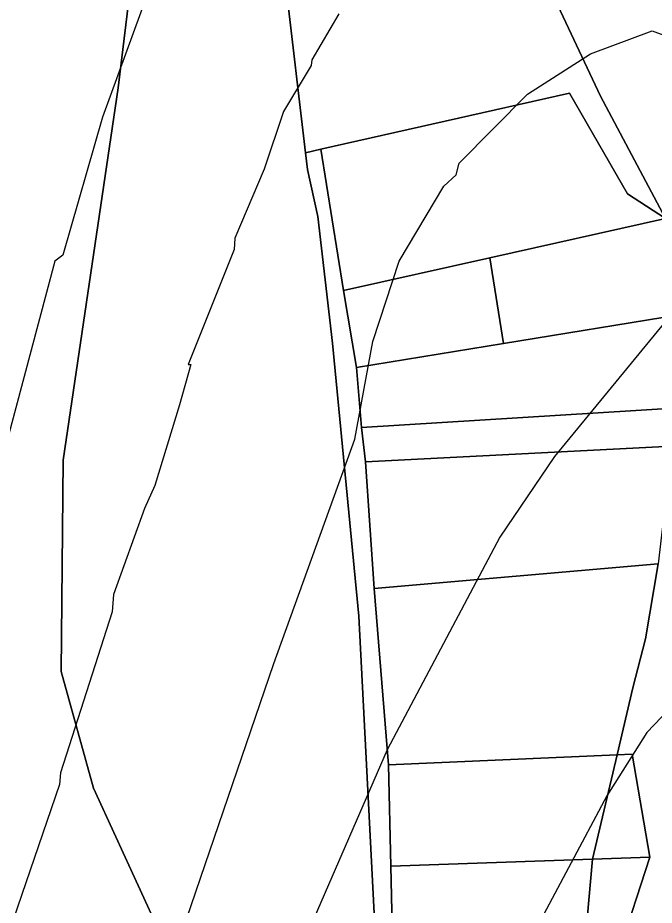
# Model space of a CAD drawing. Extents: x -510989 to -501240, y -1184665 to -1176098.
# Drawn here: x -504724.4 to -504613.7, y -1182787 to -1182632.7 of the extents above; entities that cross this region are included whole.
import ezdxf

# ---------------------------------------------------------------- set-up
doc = ezdxf.new("R2010")
doc.units = 0
for name, color, linetype in [('orna_puda', 7, 'Continuous'), ('ostatni_plocha_x_neplodna_puda', 7, 'Continuous'), ('ostatni_plocha_x_ostatni_komunikace', 7, 'Continuous'), ('STAV_zaplavove_uzemi', 7, 'Continuous'), ('trvaly_travni_porost', 7, 'Continuous'), ('vrstevnice_01', 7, 'Continuous'), ('vrstevnice_02', 7, 'Continuous')]:
    doc.layers.add(name, color=color, linetype=linetype)

msp = doc.modelspace()

# ---------------------------------------------------------------- linework, layer by layer
at = {"layer": 'orna_puda'}
for points in [[(-504628.48, -1182645.79), (-504618.4, -1182663.31), (-504611.77, -1182667.61), (-504642.34, -1182674.45), (-504667.79, -1182680.12), (-504671.74, -1182655.56)], [(-504642.34, -1182674.45), (-504611.77, -1182667.61), (-504609.38, -1182684.36), (-504639.94, -1182689.35)], [(-504664.63, -1182703.93), (-504609.45, -1182700.52), (-504610.7, -1182707.2), (-504663.97, -1182709.93)], [(-504662.47, -1182731.93), (-504613.08, -1182727.66), (-504615.26, -1182740.69), (-504617.46, -1182749.23), (-504620.21, -1182760.83), (-504659.96, -1182762.59)], [(-504659.57, -1182780.19), (-504624.5, -1182778.97), (-504625.97, -1182795.87), (-504659.12, -1182798.47)], [(-504624.5, -1182778.97), (-504614.53, -1182778.64), (-504619.9, -1182795.23), (-504625.97, -1182795.87)]]:
    msp.add_lwpolyline(points, close=True, dxfattribs=at)
at = {"layer": 'ostatni_plocha_x_neplodna_puda'}
msp.add_lwpolyline([(-504611.77, -1182667.61), (-504623.06, -1182646.35), (-504636.51, -1182617.7)], dxfattribs=at)
msp.add_lwpolyline([(-504671.74, -1182655.56), (-504667.79, -1182680.12), (-504665.5, -1182693.52), (-504664.63, -1182703.93), (-504663.97, -1182709.93), (-504662.47, -1182731.93), (-504659.96, -1182762.59), (-504659.57, -1182780.19), (-504659.12, -1182798.47), (-504661.19, -1182807.18), (-504664.61, -1182815.5), (-504670.79, -1182829.53), (-504672.66, -1182833.79), (-504664.3, -1182803.62), (-504662.31, -1182790.67), (-504665.1, -1182736.76), (-504669.67, -1182689.29), (-504672.25, -1182667.24), (-504674.04, -1182659.08), (-504674.38, -1182656.17)], close=True, dxfattribs=at)
at = {"layer": 'ostatni_plocha_x_ostatni_komunikace'}
msp.add_lwpolyline([(-504612.11, -1182873.57), (-504616.89, -1182868.86), (-504622.95, -1182860.04), (-504626.24, -1182852.08), (-504626.28, -1182848.83), (-504622.07, -1182848.64), (-504619.11, -1182828.02), (-504619.9, -1182795.23), (-504614.53, -1182778.64), (-504617.57, -1182760.73), (-504620.21, -1182760.83), (-504617.46, -1182749.23), (-504615.26, -1182740.69), (-504613.08, -1182727.66)], dxfattribs=at)
at = {"layer": 'STAV_zaplavove_uzemi'}
msp.add_spline([(-502250.32, -1184002.61), (-502355.07, -1183875.41), (-502442.37, -1183790.61), (-502477.29, -1183700.82), (-502532.16, -1183578.61), (-502567.08, -1183448.91), (-502626.05, -1183402.34), (-502705.41, -1183380.59), (-502814.2, -1183349.87), (-502882.03, -1183297.39), (-502931.95, -1183237.24), (-503042.02, -1183107.97), (-503139.64, -1183018.94), (-503222.14, -1182957.59), (-503308.56, -1182839.96), (-503316.24, -1182784.92), (-503330.32, -1182756.77), (-503348.24, -1182719.65), (-503334.16, -1182651.82), (-503323.92, -1182595.5), (-503313.68, -1182526.39), (-503294.1, -1182480.5), (-503251.86, -1182396.03), (-503229.34, -1182314.37), (-503216.1, -1182227.15), (-503242.43, -1182174.5), (-503271.86, -1182129.59), (-503287.34, -1182081.58), (-503343.88, -1182028.1), (-503361.79, -1182008.91), (-503396.35, -1181952.59), (-503442.43, -1181933.39), (-503497.46, -1181888.6), (-503525.62, -1181860.44), (-503528.18, -1181837.4), (-503548.66, -1181767.01), (-503558.9, -1181729.89), (-503576.82, -1181682.53), (-503578.1, -1181621.1), (-503567.86, -1181572.46), (-503552.5, -1181536.63), (-503538.04, -1181458.36), (-503518.33, -1181411.9), (-503509.88, -1181341.51), (-503497.21, -1181207.63), (-503499.77, -1181097.56), (-503498.02, -1181031.35), (-503510.82, -1180970.85), (-503549.22, -1180952.23), (-503571.32, -1180940.6), (-503605.07, -1180937.11), (-503651.61, -1180939.44), (-503671.39, -1180917.33), (-503679.53, -1180892.89), (-503713.27, -1180871.95), (-503727.24, -1180859.15), (-503734.22, -1180833.55), (-503728.4, -1180799.81), (-503741.2, -1180770.72), (-503722.82, -1180725.17), (-503721.54, -1180703.41), (-503731.78, -1180697.01), (-503767.61, -1180699.57), (-503790.65, -1180697.01), (-503817.53, -1180697.01), (-503861.04, -1180686.77), (-503889.2, -1180675.25), (-503900.72, -1180668.85), (-503953.2, -1180679.09), (-503997.99, -1180697.01), (-504063.27, -1180722.61), (-504109.34, -1180749.49), (-504142.62, -1180776.36), (-504177.18, -1180796.84), (-504211.73, -1180817.32), (-504414.98, -1180961.5), (-504472.7, -1180998.11), (-504544.51, -1181068.5), (-504600.82, -1181143.12), (-504621.94, -1181196.62), (-504641.65, -1181267.01), (-504660.25, -1181350.62), (-504634.7, -1181398.32), (-504617.66, -1181447.72), (-504600.62, -1181492.01), (-504587, -1181548.23), (-504592.11, -1181628.29), (-504569.96, -1181682.81), (-504568.26, -1181664.07), (-504554.63, -1181621.48), (-504547.82, -1181597.63)], degree=3, dxfattribs=at)
at = {"layer": 'trvaly_travni_porost'}
for points in [[(-504696.84, -1182556.29), (-504695.72, -1182567.18), (-504696.39, -1182567.32), (-504702.5, -1182608.15), (-504706.99, -1182644.87), (-504716.56, -1182709.62), (-504716.9, -1182746.35), (-504711.25, -1182766.64), (-504699.63, -1182792.05), (-504685.79, -1182825.73), (-504681.76, -1182844.76), (-504704.55, -1182818.19), (-504718.45, -1182796.15), (-504725.75, -1182788.61), (-504735.26, -1182778.6), (-504768.5, -1182747.51), (-504763.2, -1182735.05), (-504749.13, -1182695.56), (-504728.06, -1182634.09), (-504704.57, -1182548.34)], [(-504689.61, -1182599.16), (-504691.82, -1182578.53), (-504672.23, -1182604), (-504646, -1182610.56), (-504636.51, -1182617.7), (-504623.06, -1182646.35), (-504611.77, -1182667.61), (-504618.4, -1182663.31), (-504628.48, -1182645.79), (-504671.74, -1182655.56), (-504674.38, -1182656.17), (-504677.82, -1182627.01), (-504680.21, -1182618.25), (-504682.2, -1182609.48), (-504683.4, -1182606.3)], [(-504667.79, -1182680.12), (-504642.34, -1182674.45), (-504639.94, -1182689.35), (-504665.5, -1182693.52)], [(-504608.44, -1182684.21), (-504609.45, -1182700.52), (-504664.63, -1182703.93), (-504665.5, -1182693.52), (-504639.94, -1182689.35), (-504609.38, -1182684.36)], [(-504610.7, -1182707.2), (-504613.08, -1182727.66), (-504662.47, -1182731.93), (-504663.97, -1182709.93)], [(-504620.21, -1182760.83), (-504624.5, -1182778.97), (-504659.57, -1182780.19), (-504659.96, -1182762.59)], [(-504617.57, -1182760.73), (-504614.53, -1182778.64), (-504624.5, -1182778.97), (-504620.21, -1182760.83)]]:
    msp.add_lwpolyline(points, close=True, dxfattribs=at)
msp.add_lwpolyline([(-504677.82, -1182627.01), (-504674.38, -1182656.17), (-504674.04, -1182659.08), (-504672.25, -1182667.24), (-504669.67, -1182689.29), (-504665.1, -1182736.76), (-504662.31, -1182790.67), (-504664.3, -1182803.62), (-504683.72, -1182801.28), (-504690.64, -1182799.2), (-504685.79, -1182825.73), (-504699.63, -1182792.05), (-504711.25, -1182766.64), (-504716.9, -1182746.35), (-504716.56, -1182709.62), (-504706.99, -1182644.87), (-504702.5, -1182608.15)], dxfattribs=at)
at = {"layer": 'vrstevnice_01'}
for points in [[(-504668.59, -1182632), (-504673.31, -1182640), (-504673.41, -1182641), (-504678.19, -1182649), (-504681.59, -1182659), (-504686.69, -1182671), (-504686.81, -1182673), (-504694.81, -1182693), (-504694.31, -1182693), (-504696.31, -1182700), (-504700.59, -1182714), (-504702.41, -1182718), (-504707.81, -1182733), (-504708, -1182736), (-504717, -1182764), (-504717.19, -1182766), (-504727.41, -1182796)], [(-504610.59, -1182684), (-504631.09, -1182709), (-504640.59, -1182723), (-504660.19, -1182760), (-504681.91, -1182810), (-504691, -1182836), (-504713.5, -1182916), (-504722.91, -1182969), (-504725.19, -1183008), (-504724.59, -1183045), (-504717.69, -1183094), (-504714.19, -1183130), (-504713.31, -1183163), (-504717.91, -1183187), (-504724.5, -1183201), (-504730.59, -1183209), (-504741.19, -1183218), (-504754.81, -1183225), (-504784.31, -1183232), (-504808.69, -1183240)]]:
    msp.add_lwpolyline(points, dxfattribs=at)
at = {"layer": 'vrstevnice_02'}
for points in [[(-504701.69, -1182628), (-504709.69, -1182650), (-504716.59, -1182674), (-504718, -1182675), (-504726.19, -1182706), (-504751.5, -1182793), (-504766.31, -1182834), (-504776.81, -1182860), (-504814.81, -1182938), (-504822.59, -1182970), (-504823, -1182997), (-504820.19, -1183024), (-504810.5, -1183080), (-504809.41, -1183091), (-504809.31, -1183114), (-504810.91, -1183123), (-504818.09, -1183135), (-504827.31, -1183141)], [(-504754.09, -1183026), (-504755.31, -1182995), (-504752.81, -1182955), (-504748.69, -1182936), (-504735, -1182899), (-504728.31, -1182883), (-504723.59, -1182868), (-504715.81, -1182850), (-504679.91, -1182745), (-504665.81, -1182706), (-504662.69, -1182689), (-504658.09, -1182675), (-504650.31, -1182662), (-504648.19, -1182660), (-504647.69, -1182658), (-504635.81, -1182646), (-504624.81, -1182639), (-504614.09, -1182635), (-504603.31, -1182639)], [(-504572, -1182712), (-504615, -1182757), (-504622, -1182768), (-504635.31, -1182793), (-504642.31, -1182804), (-504652, -1182822), (-504665.09, -1182855), (-504673.59, -1182886), (-504685.31, -1182943), (-504690.59, -1182977), (-504693.09, -1183003), (-504693, -1183014), (-504698.81, -1183089), (-504697.59, -1183117), (-504698.5, -1183119), (-504689.31, -1183153), (-504689.81, -1183173), (-504694.59, -1183197), (-504697.31, -1183205), (-504704.81, -1183220), (-504712.91, -1183229), (-504732.5, -1183245)]]:
    msp.add_lwpolyline(points, dxfattribs=at)

doc.saveas('drawing.dxf')
